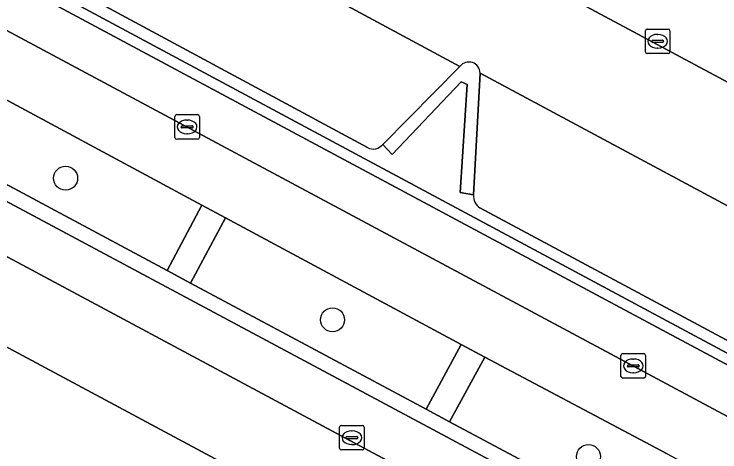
# Model space of a CAD drawing. Extents: x 159489 to 160304, y 383825 to 384531.
# Drawn here: x 159944.45 to 159973.2, y 383922.11 to 383939.92 of the extents above; entities that cross this region are included whole.
import ezdxf

# ---------------------------------------------------------------- set-up
doc = ezdxf.new("R2010")
doc.units = 0
for name, color, linetype in [('IMGEO_Berm_groen', 7, 'Continuous'), ('IMGEO_Boom', 7, 'Continuous'), ('IMGEO_Fietspad_gesloten', 7, 'Continuous'), ('IMGEO_Groenvoorziening', 7, 'Continuous'), ('IMGEO_Haag', 7, 'Continuous'), ('IMGEO_Kolk', 7, 'Continuous'), ('IMGEO_Parkeervlak_open', 7, 'Continuous'), ('IMGEO_Rijbaan_lokaal_gesloten', 7, 'Continuous'), ('IMGEO_Rijbaan_lokaal_open', 7, 'Continuous'), ('IMGEO_Voetpad_open', 7, 'Continuous')]:
    doc.layers.add(name, color=color, linetype=linetype)

msp = doc.modelspace()

# ---------------------------------------------------------------- linework, layer by layer
at = {"layer": 'IMGEO_Berm_groen'}
for points in [[(159942.453, 383937.328), (159941.021, 383934.66), (159950.684, 383929.492), (159952.1, 383932.15)], [(159953.06, 383931.635), (159951.639, 383928.969), (159961.234, 383923.845), (159962.663, 383926.48)]]:
    msp.add_lwpolyline(points, close=True, dxfattribs=at)
for points in [[(159967.228, 383914.015), (159927.034, 383935.543)], [(159971.058, 383922.033), (159963.621, 383925.966), (159962.188, 383923.329), (159967.042, 383920.746), (159966.732, 383920.224)]]:
    msp.add_lwpolyline(points, dxfattribs=at)
at = {"layer": 'IMGEO_Boom'}
for centre in [(159946.551, 383933.246), (159957.423, 383927.483), (159967.846, 383921.917)]:
    msp.add_circle(centre, 0.489, dxfattribs=at)
at = {"layer": 'IMGEO_Fietspad_gesloten'}
for points in [[(160107.086, 383852.085), (159924.27, 383949.901)], [(159926.794, 383939.745), (159929.241, 383944.342), (159931.169, 383943.298), (159932.236, 383942.813), (159941.487, 383937.847), (159942.453, 383937.328), (159952.1, 383932.15), (159953.06, 383931.635), (159962.663, 383926.48), (159963.621, 383925.966), (159971.058, 383922.033), (159975.394, 383919.704), (159980.128, 383917.167), (159981.09, 383916.663), (159990.656, 383911.551), (159991.614, 383911.044), (160001.304, 383905.848)]]:
    msp.add_lwpolyline(points, dxfattribs=at)
at = {"layer": 'IMGEO_Groenvoorziening'}
for points in [[(159925.288, 383951.958), (159971.242, 383927.33), (159975.189, 383925.214), (159975.409, 383925.629), (159974.018, 383926.373), (159963.426, 383932.036)], [(159971.242, 383927.33), (159925.288, 383951.958)], [(159924.885, 383951.662), (159971.045, 383926.968), (159974.998, 383924.853), (159975.189, 383925.214), (159971.242, 383927.33)], [(159958.85, 383934.496), (159942.522, 383943.284), (159930.161, 383949.886), (159929.288, 383950.352)], [(159962.91, 383937.058), (159962.661, 383937.165), (159959.848, 383934.206), (159959.469, 383934.622)], [(159963.171, 383932.563), (159962.627, 383932.658), (159962.91, 383937.058)]]:
    msp.add_lwpolyline(points, dxfattribs=at)
for centre, radius, start, end in [((159959.09, 383934.899), 0.469, 239.207, 323.8042), ((159963.721, 383932.504), 0.553, 173.8491, 237.7928)]:
    msp.add_arc(centre, radius, start, end, dxfattribs=at)
at = {"layer": 'IMGEO_Haag'}
for points in [[(159971.242, 383927.33), (159925.288, 383951.958)], [(159924.885, 383951.662), (159971.045, 383926.968), (159974.998, 383924.853), (159975.189, 383925.214), (159971.242, 383927.33)]]:
    msp.add_lwpolyline(points, dxfattribs=at)
at = {"layer": 'IMGEO_Kolk'}
for p, q in [((159970.164, 383938.389), (159970.164, 383939.241)), ((159970.239, 383939.315), (159971.091, 383939.315)), ((159970.652, 383939.095), (159970.677, 383939.095)), ((159971.165, 383939.241), (159971.165, 383938.389)), ((159970.423, 383938.809), (159970.423, 383938.821)), ((159970.861, 383938.772), (159970.463, 383938.772)), ((159970.466, 383938.858), (159970.864, 383938.858)), ((159970.907, 383938.821), (159970.907, 383938.809)), ((159970.675, 383938.535), (159970.65, 383938.535)), ((159971.091, 383938.315), (159970.239, 383938.315)), ((159951, 383934.905), (159951, 383935.757)), ((159951.075, 383935.831), (159951.927, 383935.831)), ((159951.488, 383935.611), (159951.513, 383935.611)), ((159952.001, 383935.757), (159952.001, 383934.905)), ((159951.259, 383935.325), (159951.259, 383935.337)), ((159951.302, 383935.374), (159951.7, 383935.374)), ((159951.743, 383935.337), (159951.743, 383935.325)), ((159951.697, 383935.288), (159951.299, 383935.288)), ((159951.511, 383935.051), (159951.486, 383935.051)), ((159951.927, 383934.831), (159951.075, 383934.831)), ((159969.172, 383925.182), (159969.172, 383926.034)), ((159969.247, 383926.108), (159970.099, 383926.108)), ((159969.66, 383925.888), (159969.685, 383925.888)), ((159970.173, 383926.034), (159970.173, 383925.182)), ((159969.431, 383925.602), (159969.431, 383925.614)), ((159969.869, 383925.565), (159969.471, 383925.565)), ((159969.474, 383925.651), (159969.872, 383925.651)), ((159969.915, 383925.614), (159969.915, 383925.602)), ((159969.683, 383925.328), (159969.658, 383925.328)), ((159970.099, 383925.108), (159969.247, 383925.108)), ((159957.711, 383922.26), (159957.711, 383923.112)), ((159957.786, 383923.186), (159958.638, 383923.186)), ((159958.199, 383922.966), (159958.224, 383922.966)), ((159958.712, 383923.112), (159958.712, 383922.26)), ((159957.97, 383922.68), (159957.97, 383922.692)), ((159958.013, 383922.729), (159958.411, 383922.729)), ((159958.454, 383922.692), (159958.454, 383922.68)), ((159958.408, 383922.643), (159958.01, 383922.643)), ((159958.222, 383922.406), (159958.197, 383922.406)), ((159958.638, 383922.186), (159957.786, 383922.186))]:
    msp.add_line(p, q, dxfattribs=at)
for points in [[(159970.164, 383938.389), (159970.164, 383939.241)], [(159970.239, 383939.315), (159971.091, 383939.315)], [(159971.165, 383939.241), (159971.165, 383938.389)], [(159971.091, 383938.315), (159970.239, 383938.315)], [(159951, 383934.905), (159951, 383935.757)], [(159951.075, 383935.831), (159951.927, 383935.831)], [(159952.001, 383935.757), (159952.001, 383934.905)], [(159951.927, 383934.831), (159951.075, 383934.831)], [(159969.172, 383925.182), (159969.172, 383926.034)], [(159969.247, 383926.108), (159970.099, 383926.108)], [(159970.173, 383926.034), (159970.173, 383925.182)], [(159970.099, 383925.108), (159969.247, 383925.108)], [(159957.711, 383922.26), (159957.711, 383923.112)], [(159957.786, 383923.186), (159958.638, 383923.186)], [(159958.712, 383923.112), (159958.712, 383922.26)], [(159958.638, 383922.186), (159957.786, 383922.186)]]:
    msp.add_lwpolyline(points, dxfattribs=at)
for centre, radius, start, end in [((159970.241, 383939.239), 0.0765, 91.552, 178.448), ((159970.241, 383939.239), 0.0765, 91.552, 178.448), ((159971.089, 383939.239), 0.0765, 1.552, 88.448), ((159971.089, 383939.239), 0.0765, 1.552, 88.448), ((159970.463, 383938.818), 0.0403, 85.8775, 175.7526), ((159970.46, 383938.808), 0.0366, 178.938, 274.7102), ((159970.864, 383938.815), 0.043, 264.8664, 352.4533), ((159970.868, 383938.82), 0.0386, 1.7309, 96.639), ((159970.241, 383938.391), 0.0765, 181.552, 268.448), ((159970.241, 383938.391), 0.0765, 181.552, 268.448), ((159971.089, 383938.391), 0.0765, 271.552, 358.448), ((159971.089, 383938.391), 0.0765, 271.552, 358.448), ((159951.077, 383935.755), 0.0765, 91.552, 178.448), ((159951.077, 383935.755), 0.0765, 91.552, 178.448), ((159951.925, 383935.755), 0.0765, 1.552, 88.448), ((159951.925, 383935.755), 0.0765, 1.552, 88.448), ((159951.299, 383935.334), 0.0403, 85.8775, 175.7526), ((159951.296, 383935.324), 0.0366, 178.938, 274.7102), ((159951.7, 383935.331), 0.043, 264.8664, 352.4533), ((159951.704, 383935.336), 0.0386, 1.7309, 96.639), ((159951.077, 383934.907), 0.0765, 181.552, 268.448), ((159951.077, 383934.907), 0.0765, 181.552, 268.448), ((159951.925, 383934.907), 0.0765, 271.552, 358.448), ((159951.925, 383934.907), 0.0765, 271.552, 358.448), ((159969.249, 383926.032), 0.0765, 91.552, 178.448), ((159969.249, 383926.032), 0.0765, 91.552, 178.448), ((159970.097, 383926.032), 0.0765, 1.552, 88.448), ((159970.097, 383926.032), 0.0765, 1.552, 88.448), ((159969.471, 383925.611), 0.0403, 85.8775, 175.7526), ((159969.468, 383925.601), 0.0366, 178.938, 274.7102), ((159969.872, 383925.608), 0.043, 264.8664, 352.4533), ((159969.876, 383925.613), 0.0386, 1.7309, 96.639), ((159969.249, 383925.184), 0.0765, 181.552, 268.448), ((159969.249, 383925.184), 0.0765, 181.552, 268.448), ((159970.097, 383925.184), 0.0765, 271.552, 358.448), ((159970.097, 383925.184), 0.0765, 271.552, 358.448), ((159957.788, 383923.11), 0.0765, 91.552, 178.448), ((159957.788, 383923.11), 0.0765, 91.552, 178.448), ((159958.636, 383923.11), 0.0765, 1.552, 88.448), ((159958.636, 383923.11), 0.0765, 1.552, 88.448), ((159958.01, 383922.689), 0.0403, 85.8775, 175.7526), ((159958.007, 383922.679), 0.0366, 178.938, 274.7102), ((159958.411, 383922.686), 0.043, 264.8664, 352.4533), ((159958.415, 383922.691), 0.0386, 1.7309, 96.639), ((159957.788, 383922.262), 0.0765, 181.552, 268.448), ((159957.788, 383922.262), 0.0765, 181.552, 268.448), ((159958.636, 383922.262), 0.0765, 271.552, 358.448), ((159958.636, 383922.262), 0.0765, 271.552, 358.448)]:
    msp.add_arc(centre, radius, start, end, dxfattribs=at)
for centre, major_axis, ratio, start_param, end_param in [((159970.651, 383938.815), (-0.387, 0.002), 0.722429, 4.712389, 7.853982), ((159970.676, 383938.815), (-0.39, 0.002), 0.717154, 1.570796, 4.712389), ((159951.487, 383935.331), (-0.387, 0.002), 0.722429, 4.712389, 7.853982), ((159951.512, 383935.331), (-0.39, 0.002), 0.717154, 1.570796, 4.712389), ((159969.659, 383925.608), (-0.387, 0.002), 0.722429, 4.712389, 7.853982), ((159969.684, 383925.608), (-0.39, 0.002), 0.717154, 1.570796, 4.712389), ((159958.198, 383922.686), (-0.387, 0.002), 0.722429, 4.712389, 7.853982), ((159958.223, 383922.686), (-0.39, 0.002), 0.717154, 1.570796, 4.712389)]:
    msp.add_ellipse(centre, major_axis=major_axis, ratio=ratio, start_param=start_param, end_param=end_param, dxfattribs=at)
at = {"layer": 'IMGEO_Parkeervlak_open'}
for points in [[(159959.469, 383934.622), (159962.614, 383937.794), (159932.438, 383954.023)], [(159929.288, 383950.352), (159930.161, 383949.886), (159942.522, 383943.284), (159958.85, 383934.496)], [(159967.55, 383940.339), (160026.953, 383908.584)], [(159963.435, 383937.521), (159963.171, 383932.563)], [(159975.566, 383931.017), (159963.435, 383937.521)], [(159966.732, 383920.224), (159934.776, 383937.304)], [(159931.196, 383936.985), (159968.691, 383916.912)], [(159963.426, 383932.036), (159974.018, 383926.373)]]:
    msp.add_lwpolyline(points, dxfattribs=at)
for centre, radius, start, end in [((159959.09, 383934.899), 0.469, 239.207, 323.8042), ((159963.721, 383932.504), 0.553, 173.8491, 237.7928)]:
    msp.add_arc(centre, radius, start, end, dxfattribs=at)
at = {"layer": 'IMGEO_Rijbaan_lokaal_gesloten'}
msp.add_lwpolyline([(160090.385, 383852.127), (160085.336, 383854.619), (160078.438, 383858.214), (159972.412, 383914.912), (159972.242, 383915.004), (159968.826, 383916.839), (159968.691, 383916.912), (159931.196, 383936.985), (159928.655, 383938.312), (159928.469, 383938.485), (159927.034, 383935.543), (159967.228, 383914.015), (159970.742, 383912.143), (160053.478, 383867.874), (160056.095, 383866.396), (160058.689, 383864.804), (160070.255, 383858.888)], dxfattribs=at)
at = {"layer": 'IMGEO_Rijbaan_lokaal_open'}
for points in [[(159932.438, 383954.023), (159962.614, 383937.794)], [(160026.953, 383908.584), (159967.55, 383940.339), (159967.321, 383940.473)], [(159963.435, 383937.521), (159975.566, 383931.017)]]:
    msp.add_lwpolyline(points, dxfattribs=at)
msp.add_lwpolyline([(159950.684, 383929.492), (159941.021, 383934.66), (159940.076, 383935.134), (159935.072, 383937.864), (159934.776, 383937.304), (159966.732, 383920.224), (159967.042, 383920.746), (159962.188, 383923.329), (159961.234, 383923.845), (159951.639, 383928.969)], close=True, dxfattribs=at)
msp.add_arc((159962.976, 383937.513), 0.459, 1.0462, 142.1677, dxfattribs=at)
at = {"layer": 'IMGEO_Voetpad_open'}
for points in [[(160107.721, 383853.85), (160100.654, 383857.631), (160034.758, 383892.883), (160033.172, 383893.732), (159976.588, 383924.003), (159974.998, 383924.853), (159971.045, 383926.968), (159924.885, 383951.662)], [(159924.27, 383949.901), (160107.086, 383852.085)], [(159962.614, 383937.794), (159959.469, 383934.622)], [(159959.469, 383934.622), (159959.848, 383934.206), (159962.661, 383937.165), (159962.91, 383937.058), (159962.627, 383932.658), (159963.171, 383932.563), (159963.435, 383937.521)]]:
    msp.add_lwpolyline(points, dxfattribs=at)
for points in [[(159951.639, 383928.969), (159953.06, 383931.635), (159952.1, 383932.15), (159950.684, 383929.492)], [(159962.663, 383926.48), (159961.234, 383923.845), (159962.188, 383923.329), (159963.621, 383925.966)]]:
    msp.add_lwpolyline(points, close=True, dxfattribs=at)
msp.add_arc((159962.976, 383937.513), 0.459, 1.0462, 142.1677, dxfattribs=at)

doc.saveas('drawing.dxf')
